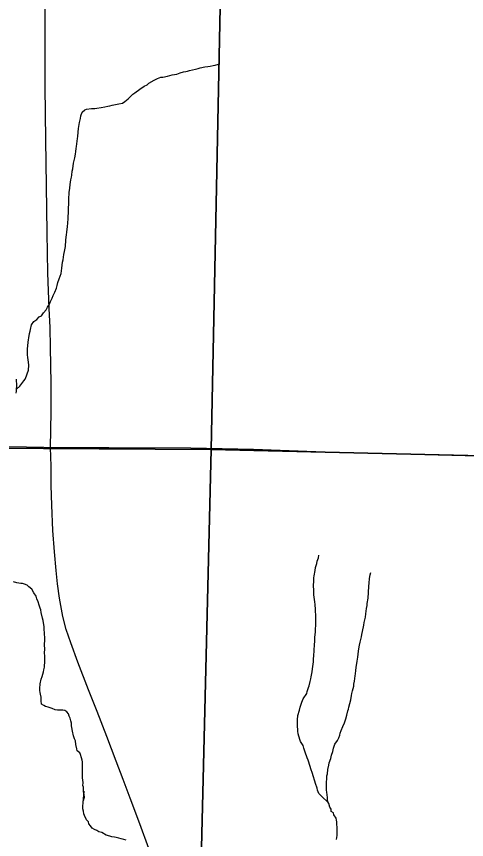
# Model space of a CAD drawing. Extents: x 1310247 to 1552180, y 377264 to 706493.
# Drawn here: x 1355844 to 1359418, y 559027 to 565557 of the extents above; entities that cross this region are included whole.
import ezdxf

# ---------------------------------------------------------------- set-up
doc = ezdxf.new("R2010")
doc.units = 0
for name, color, linetype in [('GM_X_Minor_River', 7, 'Continuous'), ('GM_X_Section', 7, 'Continuous'), ('GM_X_State_Route', 7, 'Continuous'), ('GM_X_Township_Road', 7, 'Continuous')]:
    doc.layers.add(name, color=color, linetype=linetype)

msp = doc.modelspace()

# ---------------------------------------------------------------- linework, layer by layer
at = {"layer": 'GM_X_Minor_River'}
for points in [[(1356894.9, 565028), (1356938, 565052.7), (1356964.6, 565065.8), (1356991.1, 565075), (1357005.3, 565076.5), (1357043.7, 565083.2), (1357080.4, 565094), (1357116.8, 565100.8), (1357143.3, 565110), (1357169.7, 565117.1), (1357188, 565120.5), (1357202.2, 565124), (1357218.4, 565127.5), (1357240.8, 565134.8), (1357265.2, 565140), (1357287.4, 565143.2), (1357301.7, 565148.8), (1357340.3, 565157.5), (1357364.5, 565160.7), (1357382.8, 565164.1), (1357405.1, 565169.4), (1357421.3, 565170.8), (1357447.7, 565178)], [(1355845.1, 562600.4), (1355872.1, 562624.9), (1355886.9, 562644.5), (1355903.7, 562666.1), (1355912.2, 562679.9), (1355925.2, 562705.6), (1355929.7, 562721.5), (1355940.8, 562751.3), (1355942.1, 562789.5), (1355938.8, 562813.8), (1355937.5, 562833.9), (1355934.1, 562852.1), (1355930.7, 562872.4), (1355931.8, 562904.5), (1355932.3, 562918.6), (1355938.1, 562972.7), (1355940.7, 562990.7), (1355943.3, 563006.7), (1355948.5, 563042.8), (1355953.1, 563060.7), (1355955.6, 563074.7), (1355964.9, 563110.6), (1355981.9, 563138.2), (1356006.6, 563153.4), (1356025.4, 563172.9), (1356041.8, 563182.4), (1356058.7, 563205.9), (1356079.6, 563229.4), (1356090.4, 563251.1), (1356105.3, 563274.8), (1356114.1, 563296.6), (1356129, 563322.2), (1356135.8, 563344.1), (1356148.7, 563369.8), (1356161.9, 563401.6), (1356166.6, 563421.5), (1356173.5, 563447.4), (1356184.5, 563475.2), (1356191.2, 563497.1), (1356198, 563517), (1356205.4, 563559), (1356211, 563607.1), (1356215.7, 563627), (1356221.2, 563669.1), (1356226, 563693.1), (1356233.3, 563731), (1356237, 563781.2), (1356242.5, 563827.3), (1356245.1, 563843.3), (1356248.1, 563871.4), (1356248.5, 563885.4), (1356251.8, 563923.5), (1356254.7, 563949.6), (1356259.4, 564090.2), (1356259.9, 564104.3), (1356261.8, 564162.6), (1356264.3, 564176.6), (1356266.9, 564194.6), (1356269.9, 564224.7), (1356277.2, 564260.7), (1356281.9, 564282.6), (1356284.5, 564298.6), (1356287.6, 564330.7), (1356292.2, 564348.7), (1356297.7, 564392.7), (1356307.1, 564434.6), (1356312.2, 564464.7), (1356314.8, 564484.7), (1356317.7, 564508.7), (1356320.2, 564524.7), (1356323, 564546.8), (1356328.4, 564588.8), (1356330.9, 564604.8), (1356334.1, 564638.9), (1356337.1, 564669), (1356342.1, 564699), (1356344.7, 564715), (1356351.8, 564747), (1356356.5, 564768.9), (1356365.5, 564796.8), (1356386.3, 564816.2), (1356400.6, 564821.7), (1356441.1, 564828.4), (1356467.3, 564827.5), (1356483.5, 564830.9), (1356517.9, 564835.8), (1356546.3, 564840.8), (1356568.6, 564846.1), (1356584.8, 564849.6), (1356605.1, 564852.9), (1356629.4, 564858.1), (1356655.8, 564865.2), (1356686.2, 564870.2), (1356704.8, 564883.7), (1356731.6, 564902.9), (1356769.1, 564939.8), (1356783.6, 564951.4), (1356824.8, 564980.1), (1356857.8, 565003.1), (1356882.3, 565014.4), (1356894.9, 565028)], [(1355842, 562567.6), (1355844.6, 562585.7), (1355846.4, 562639.9), (1355845.3, 562666.1), (1355843.8, 562680.2)], [(1358320.2, 559319.7), (1358268.8, 559368), (1358245.4, 559393), (1358234.2, 559419.5), (1358230.7, 559433.7), (1358219.8, 559470.3), (1358214.4, 559490.6), (1358199.8, 559533.3), (1358194.3, 559549.6), (1358181.5, 559588.3), (1358176, 559606.6), (1358159.6, 559657.4), (1358152.2, 559675.8), (1358135.5, 559720.6), (1358126.5, 559753.1), (1358121.2, 559773.4), (1358100.1, 559804.3), (1358094.6, 559820.6), (1358081.9, 559865.3), (1358078.7, 559887.5), (1358074.3, 559938), (1358075.6, 559976.2), (1358078.7, 560010.2), (1358090.2, 560052.1), (1358097.1, 560078), (1358101.6, 560091.9), (1358110.5, 560117.8), (1358121.5, 560143.5), (1358149, 560184.8), (1358151.6, 560200.8), (1358162.7, 560232.7), (1358167.2, 560246.6), (1358176.4, 560280.5), (1358181.1, 560302.4), (1358183.7, 560318.4), (1358191, 560356.4), (1358195.8, 560380.4), (1358201.7, 560436.5), (1358202.6, 560462.6), (1358205.2, 560480.6), (1358208.8, 560528.8), (1358210.3, 560573), (1358213.3, 560601), (1358214.3, 560631.2), (1358219.8, 560675.3), (1358222.3, 560749.6), (1358221.5, 560787.8), (1358220.4, 560816.1), (1358219, 560832.2), (1358219.6, 560852.3), (1358214.9, 560892.7), (1358213.6, 560912.8), (1358205.4, 560969.5), (1358204.7, 561009.7), (1358203.5, 561033.9), (1358205.3, 561086.1), (1358205.8, 561102.2), (1358208.4, 561118.2), (1358215.8, 561160.2), (1358218.6, 561184.3), (1358227.8, 561218.1), (1358232.4, 561236.1), (1358241.4, 561261.9), (1358244, 561281.9)], [(1358308.5, 559533.6), (1358313, 559547.5), (1358316.2, 559583.6), (1358323.4, 559617.6), (1358328, 559635.5), (1358339.2, 559669.3), (1358344.2, 559697.3), (1358357.2, 559725.1), (1358362.1, 559751), (1358373.3, 559784.8), (1358394.4, 559812.3), (1358403.1, 559834.1), (1358411.9, 559855.9), (1358414.5, 559871.9), (1358423.2, 559891.8), (1358436.3, 559923.5), (1358449.4, 559953.2), (1358458.5, 559985.1), (1358467.5, 560012.9), (1358474.7, 560046.9), (1358481.2, 560060.8), (1358483.7, 560076.8), (1358497.8, 560136.6), (1358505, 560170.6), (1358507.5, 560184.6), (1358512.2, 560206.5), (1358521.6, 560244.4), (1358524.1, 560258.4), (1358526.9, 560282.5), (1358534.3, 560324.5), (1358536.9, 560342.5), (1358539.8, 560368.5), (1358542.6, 560392.6), (1358550.3, 560442.6), (1358550.9, 560458.7), (1358553.4, 560474.7), (1358561, 560520.7), (1358563.6, 560538.7), (1358568.6, 560568.7), (1358573.5, 560592.7), (1358584.9, 560634.5), (1358585.6, 560652.6), (1358590.4, 560676.6), (1358602.2, 560728.5), (1358604.9, 560748.5), (1358614.4, 560792.4), (1358617.3, 560818.5), (1358624.7, 560860.5), (1358627.5, 560882.5), (1358630, 560898.5), (1358637.5, 560942.5), (1358639, 560986.7), (1358642.7, 561036.9), (1358643.5, 561061), (1358646.8, 561099.1), (1358653.8, 561127), (1358658.4, 561145)], [(1356375.8, 559337.6), (1356383.5, 559362.5), (1356382.2, 559384.7), (1356376.9, 559407), (1356375.5, 559425.1), (1356376.1, 559441.2), (1356372.5, 559455.4), (1356373.2, 559475.5), (1356370, 559499.8), (1356368.4, 559513.9), (1356367.5, 559548.1), (1356369.7, 559612.4), (1356368.7, 559642.6), (1356367.1, 559656.8), (1356361.7, 559675), (1356352.5, 559701.5), (1356347, 559715.8), (1356327.3, 559730.5), (1356323.8, 559746.8), (1356314.9, 559781.3), (1356311.8, 559809.5), (1356306.3, 559825.8), (1356297.1, 559850.3), (1356290.2, 559886.7), (1356283.1, 559915.1), (1356281.6, 559929.3), (1356280.3, 559949.4), (1356276.8, 559967.7), (1356269.5, 559990), (1356264, 560006.3), (1356256.6, 560024.7), (1356243, 560039.2), (1356227.3, 560051.8), (1356213.3, 560054.3), (1356199.1, 560052.8), (1356168.9, 560053.8), (1356152.9, 560056.4), (1356127, 560065.3), (1356095.2, 560076.5), (1356075.2, 560081.2), (1356061.4, 560089.7), (1356043.6, 560100.4), (1356040.5, 560128.7), (1356039.5, 560156.9), (1356034.2, 560179.2), (1356032.6, 560193.3), (1356029.1, 560209.5), (1356029.7, 560225.6), (1356032.9, 560261.7), (1356040.2, 560299.7), (1356049, 560321.5), (1356053.6, 560339.4), (1356060.3, 560357.3), (1356062.8, 560373.3), (1356067.6, 560395.3), (1356068.2, 560413.4), (1356068.6, 560427.4), (1356069.4, 560449.5), (1356068.6, 560485.8), (1356067.2, 560503.9), (1356068.4, 560542.1), (1356067.2, 560566.3), (1356068.9, 560616.5), (1356066.6, 560668.9), (1356065.3, 560691.1), (1356064.1, 560715.3), (1356055.8, 560765.8), (1356052.3, 560784.1), (1356041.7, 560828.7), (1356038.4, 560848.9), (1356032.8, 560863.2), (1356023.5, 560885.6), (1356016.4, 560914), (1356007.1, 560936.5), (1355999.8, 560958.9), (1355982.5, 560985.6), (1355967.3, 561012.3), (1355943.8, 561031.2), (1355930.2, 561045.8), (1355908.2, 561052.5), (1355892.3, 561057.1), (1355878.3, 561059.6), (1355862.2, 561060.2), (1355846.2, 561064.8), (1355820.3, 561071.7)], [(1358386.2, 559026), (1358389.4, 559060.1), (1358390.7, 559098.3), (1358389.5, 559122.5), (1358388.3, 559148.7), (1358386.9, 559166.8), (1358385.4, 559180.9), (1358381.9, 559197.2), (1358364.6, 559221.9), (1358361.2, 559240.1), (1358343.3, 559248.8), (1358344, 559268.9), (1358332.4, 559283.3), (1358323.3, 559311.8), (1358317.7, 559326.1), (1358314.3, 559344.3), (1358312.8, 559360.5), (1358308.2, 559402.9), (1358306.7, 559419), (1358306, 559457.3), (1358308.5, 559533.6)], [(1356716.6, 559023.1), (1356696.6, 559027.8), (1356674.6, 559032.6), (1356656.6, 559037.3), (1356636.6, 559042), (1356622.6, 559044.5), (1356602.6, 559049.2), (1356584.7, 559053.8), (1356556.8, 559062.8), (1356521.2, 559082.2), (1356499.2, 559088.9), (1356483.4, 559097.5), (1356463.6, 559106.3), (1356445.8, 559116.9), (1356432.3, 559135.5), (1356418.8, 559152.1), (1356415.2, 559166.3), (1356399.7, 559182.9), (1356384.7, 559217.6), (1356379.1, 559231.9), (1356375.8, 559252.1), (1356372.4, 559270.3), (1356370.9, 559286.5), (1356374.1, 559322.6), (1356377, 559348.6), (1356380, 559378.7), (1356382.6, 559410.3)]]:
    msp.add_lwpolyline(points, dxfattribs=at)
at = {"layer": 'GM_X_Section'}
for points in [[(1357497.7, 567453.6), (1357390.5, 562121.5), (1352058.5, 562152.6), (1352196.7, 567610.1)], [(1362835.1, 567316.3), (1362710.2, 561996.6), (1357390.5, 562121.5), (1357497.7, 567453.6)], [(1352058.5, 562152.6), (1357390.5, 562121.5), (1357255.9, 556565.9), (1351954.6, 556710.3)], [(1362710.2, 561996.6), (1362599.7, 556444.5), (1357255.9, 556565.9), (1357390.5, 562121.5)]]:
    msp.add_lwpolyline(points, close=True, dxfattribs=at)
at = {"layer": 'GM_X_State_Route'}
msp.add_lwpolyline([(1356896.5, 558956.4), (1356822.8, 559150.4), (1356746.6, 559355), (1356690.8, 559502.1), (1356635.1, 559649.2), (1356561.4, 559845.1), (1356483.9, 560043.5), (1356415.9, 560213.5), (1356331.5, 560433.3), (1356275.4, 560587.6), (1356238.9, 560694.7), (1356212.5, 560797.4), (1356185.4, 560942.2), (1356169.6, 561056.9), (1356160.8, 561160.8), (1356146.3, 561310.7), (1356133.1, 561479.5), (1356124.9, 561680.4), (1356121.1, 561835.3), (1356118.6, 561990.3), (1356114.8, 562138.2), (1356119.6, 562421.4), (1356120.2, 562648.7), (1356114.8, 562930.9), (1356112.1, 563089.2), (1356103.5, 563241), (1356093.3, 563522.7), (1356087.9, 563840.4), (1356083, 564214.1), (1356078.7, 564579.7), (1356071.7, 564999.2), (1356073.3, 565355.1), (1356072.8, 565675)], dxfattribs=at)
at = {"layer": 'GM_X_Township_Road'}
for points in [[(1347156.6, 562163.2), (1348095.1, 562168.9), (1348893.1, 562158.1), (1350277.1, 562154.9), (1351197.9, 562153.8), (1351907.6, 562149.5), (1352804.7, 562151.7), (1353653.4, 562143.1), (1355299, 562145.2), (1355924.7, 562142), (1356062.1, 562139.3)], [(1356062.1, 562139.3), (1356114.8, 562138.2), (1356578.4, 562138.7), (1357227.8, 562134.4), (1357727.5, 562123.7), (1358293, 562104.3), (1359060.8, 562083.8), (1359085.5, 562083.2)], [(1359085.5, 562083.2), (1360046.3, 562058), (1360987.5, 562037.5), (1362449, 561993.4), (1363269.6, 561971.8), (1364339.1, 561949.2), (1365267.4, 561923.4), (1365291.8, 561922.8)]]:
    msp.add_lwpolyline(points, dxfattribs=at)

doc.saveas('drawing.dxf')
